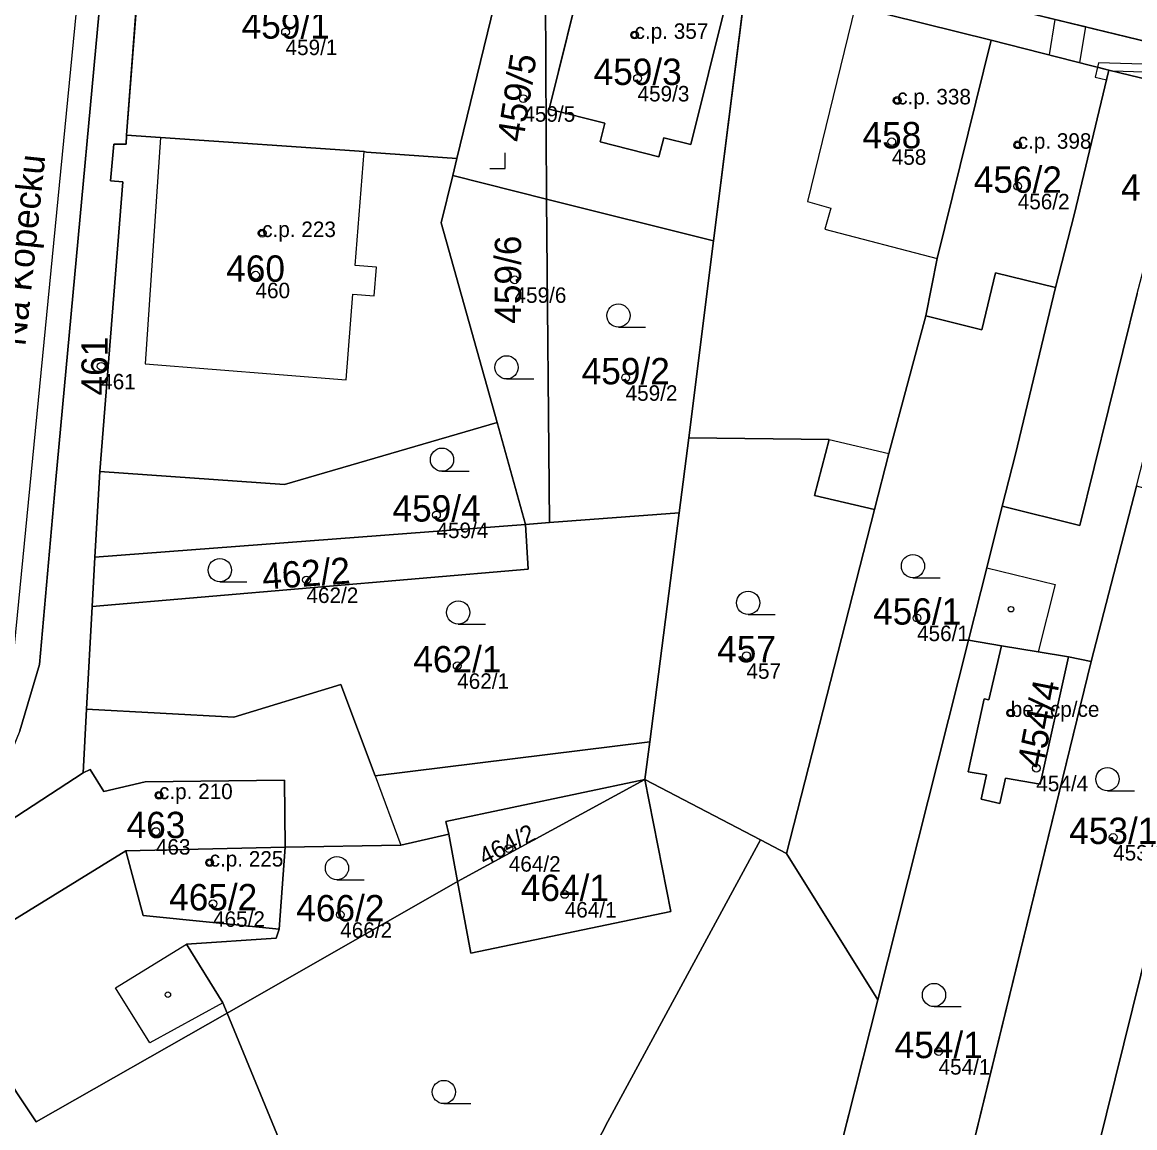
# Model space of a CAD drawing. Extents: x -603967 to -594699, y -1179315 to -1165625.
# Drawn here: x -598196 to -598124.2, y -1172343.6 to -1172272.3 of the extents above; entities that cross this region are included whole.
import ezdxf

# ---------------------------------------------------------------- set-up
doc = ezdxf.new("R2010")
doc.units = 0
for name, color, linetype in [('Definiční body', 7, 'Continuous'), ('Hranice parcel', 7, 'Continuous'), ('Parcelní čísla', 7, 'Continuous'), ('Polygon budovy', 7, 'Continuous'), ('Polygon parcely', 7, 'Continuous'), ('Pop  PČ popisy', 7, 'Continuous'), ('Vnitřní kresba', 7, 'Continuous'), ('Věcná břemena k části', 7, 'Continuous'), ('Značky budov', 7, 'Continuous'), ('Značky kultur', 7, 'Continuous')]:
    doc.layers.add(name, color=color, linetype=linetype)

msp = doc.modelspace()

# ---------------------------------------------------------------- linework, layer by layer
at = {"layer": 'Definiční body'}
for centre in [(-598179.01, -1172272.91994), (-598156.48, -1172273.10994), (-598156.29, -1172275.90994), (-598163.66, -1172277.21994), (-598139.53, -1172277.33994), (-598139.88, -1172279.99994), (-598131.75, -1172280.19994), (-598131.75, -1172282.86994), (-598180.52, -1172285.89994), (-598180.95, -1172288.60994), (-598164.23, -1172288.90994), (-598190.91, -1172294.48994), (-598157.06, -1172295.22994), (-598169.27, -1172304.08994), (-598177.66, -1172308.27994), (-598138.25, -1172310.73994), (-598167.93, -1172313.81994), (-598149.26, -1172313.16994), (-598132.2, -1172316.86994), (-598130.55, -1172320.42994), (-598187.18, -1172322.17994), (-598187.38, -1172324.51994), (-598125.59, -1172324.89994), (-598164.6, -1172325.61994), (-598183.91, -1172326.52994), (-598160.99, -1172328.57994), (-598183.69, -1172329.17994), (-598175.48, -1172329.88994), (-598136.86, -1172338.71994)]:
    msp.add_circle(centre, 0.25, dxfattribs=at)
at = {"layer": 'Hranice parcel'}
for p, q in [((-598187.79, -1172259.97), (-598189.27, -1172279.58)), ((-598167.96, -1172281.09), (-598164.23, -1172265.81)), ((-598162.26, -1172266.3), (-598162.16, -1172283.7)), ((-598151.39, -1172286.39), (-598149.26, -1172269.52)), ((-598100.1, -1172279.2), (-598133.67, -1172271.05)), ((-598142.25, -1172271.27), (-598133.47, -1172273.44)), ((-598136.95, -1172287.54), (-598133.47, -1172273.44)), ((-598133.47, -1172273.44), (-598125.86, -1172275.37)), ((-598125.86, -1172275.37), (-598117.78, -1172277.34)), ((-598173.78, -1172280.68), (-598167.96, -1172281.09)), ((-598167.96, -1172281.09), (-598168.22, -1172282.18)), ((-598168.22, -1172282.18), (-598162.16, -1172283.7)), ((-598151.39, -1172286.39), (-598162.16, -1172283.7)), ((-598162.16, -1172283.7), (-598161.98, -1172304.58)), ((-598152.99, -1172299.11), (-598151.39, -1172286.39)), ((-598137.68, -1172291.24), (-598136.95, -1172287.54)), ((-598129.31, -1172289.4), (-598131.9, -1172300.17)), ((-598134.07, -1172292.13), (-598137.68, -1172291.24)), ((-598163.53, -1172304.7), (-598165.36, -1172298.13)), ((-598153.6, -1172303.94), (-598152.99, -1172299.11)), ((-598191, -1172301.28), (-598191.32, -1172306.82)), ((-598124.09, -1172302.23), (-598127, -1172313.54)), ((-598161.98, -1172304.58), (-598153.6, -1172303.94)), ((-598153.6, -1172303.94), (-598155.5, -1172318.72)), ((-598146.67, -1172325.94), (-598140.99, -1172303.73)), ((-598191.32, -1172306.82), (-598163.53, -1172304.7)), ((-598163.53, -1172304.7), (-598161.98, -1172304.58)), ((-598163.35, -1172307.59), (-598163.53, -1172304.7)), ((-598191.49, -1172309.99), (-598191.32, -1172306.82)), ((-598191.49, -1172309.99), (-598163.35, -1172307.59)), ((-598191.85, -1172316.63), (-598191.49, -1172309.99)), ((-598134.93, -1172312.17), (-598140.78, -1172335.38)), ((-598132.8, -1172312.54), (-598134.93, -1172312.17)), ((-598127, -1172313.54), (-598136.03, -1172350.45)), ((-598127, -1172313.54), (-598128.47, -1172313.24)), ((-598182.35, -1172317.14), (-598191.85, -1172316.63)), ((-598155.5, -1172318.72), (-598155.82, -1172321.17)), ((-598155.82, -1172321.17), (-598167.91, -1172327.75)), ((-598148.36, -1172325.06), (-598155.82, -1172321.17)), ((-598167.91, -1172327.75), (-598168.48, -1172324.7)), ((-598148.36, -1172325.06), (-598146.67, -1172325.94)), ((-598146.67, -1172325.94), (-598140.78, -1172335.38)), ((-598167.91, -1172327.75), (-598182.79, -1172336.24)), ((-598140.78, -1172335.38), (-598144.08, -1172348.4))]:
    msp.add_line(p, q, dxfattribs=at)
for points in [[(-598189.9, -1172257.12), (-598189.93, -1172259.47), (-598193.86, -1172302.03), (-598194.9, -1172313.74), (-598196.17, -1172318.03), (-598197.64, -1172321.62), (-598200.11, -1172325.95)], [(-598125.86, -1172275.37), (-598128.11, -1172284.71), (-598129.31, -1172289.4)], [(-598189.27, -1172279.58), (-598189.29, -1172280.15), (-598190.09, -1172280.16), (-598190.31, -1172282.53), (-598189.51, -1172282.59), (-598191, -1172301.28)], [(-598189.27, -1172279.58), (-598187.08, -1172279.72), (-598173.93, -1172280.64), (-598173.78, -1172280.68)], [(-598168.22, -1172282.18), (-598168.96, -1172285.24), (-598165.36, -1172298.13)], [(-598129.31, -1172289.4), (-598133.18, -1172288.45), (-598134.07, -1172292.13)], [(-598140.99, -1172303.73), (-598140.06, -1172300.11), (-598137.68, -1172291.24)], [(-598165.36, -1172298.13), (-598179.07, -1172302.13), (-598191, -1172301.28)], [(-598140.99, -1172303.73), (-598144.87, -1172302.83), (-598143.92, -1172299.22), (-598152.99, -1172299.11)], [(-598131.9, -1172300.17), (-598132.75, -1172303.53), (-598133.75, -1172307.51), (-598134.93, -1172312.17)], [(-598117.7, -1172309.11), (-598128.24, -1172351.69), (-598127, -1172352.44)], [(-598128.47, -1172313.24), (-598130.31, -1172321.47), (-598132.55, -1172321.08), (-598132.9, -1172322.7), (-598134.11, -1172322.44), (-598133.77, -1172320.85), (-598134.94, -1172320.66), (-598133.92, -1172315.95), (-598133.62, -1172316.01), (-598132.8, -1172312.54)], [(-598132.8, -1172312.54), (-598130.44, -1172312.93), (-598128.47, -1172313.24)], [(-598155.5, -1172318.72), (-598173.23, -1172320.92), (-598175.44, -1172315.03), (-598182.35, -1172317.14)], [(-598200.11, -1172325.95), (-598192.07, -1172320.73), (-598191.85, -1172316.63)], [(-598168.48, -1172324.7), (-598168.66, -1172323.87), (-598155.82, -1172321.17)], [(-598155.82, -1172321.17), (-598154.14, -1172329.69), (-598167.05, -1172332.36), (-598167.91, -1172327.75)], [(-598168.48, -1172324.7), (-598171.56, -1172325.39), (-598179.03, -1172325.53)], [(-598174.32, -1172374.49), (-598158.21, -1172343.24), (-598148.36, -1172325.06)], [(-598179.03, -1172325.53), (-598189.31, -1172325.76), (-598197.18, -1172330.6)], [(-598182.79, -1172336.24), (-598183.06, -1172335.57), (-598185.41, -1172331.78), (-598179.61, -1172331.41), (-598179.43, -1172330.83), (-598179.03, -1172325.53)], [(-598182.79, -1172336.24), (-598195.1, -1172343.26), (-598196.36, -1172341.39)], [(-598189.56, -1172364.99), (-598182.82, -1172354.86), (-598179.94, -1172356.78), (-598176.61, -1172351.78), (-598179.43, -1172349.92), (-598178.02, -1172347.79), (-598182.79, -1172336.24)]]:
    msp.add_lwpolyline(points, dxfattribs=at)
at = {"layer": 'Polygon budovy'}
for points in [[(-598161.99, -1172277.9), (-598158.41, -1172278.8), (-598158.71, -1172280.01), (-598154.91, -1172280.97), (-598154.6, -1172279.74), (-598152.84, -1172280.18), (-598150.57, -1172271.02), (-598159.69, -1172268.63)], [(-598142.25, -1172271.27), (-598145.33, -1172283.86), (-598143.82, -1172284.29), (-598144.21, -1172285.65), (-598136.95, -1172287.54), (-598133.47, -1172273.44)], [(-598136.95, -1172287.54), (-598137.68, -1172291.24), (-598134.07, -1172292.13), (-598133.18, -1172288.45), (-598129.31, -1172289.4), (-598128.11, -1172284.71), (-598125.86, -1172275.37), (-598133.47, -1172273.44)], [(-598125.86, -1172275.37), (-598128.11, -1172284.71), (-598129.31, -1172289.4), (-598131.9, -1172300.17), (-598132.75, -1172303.53), (-598127.75, -1172304.76), (-598124.03, -1172289.8), (-598123.04, -1172285.99), (-598120.13, -1172286.75), (-598117.78, -1172277.34)], [(-598187.08, -1172279.72), (-598188.08, -1172294.34), (-598175.1, -1172295.37), (-598174.67, -1172289.83), (-598173.29, -1172289.94), (-598173.14, -1172288.09), (-598174.51, -1172287.98), (-598173.93, -1172280.64)], [(-598133.92, -1172315.95), (-598134.94, -1172320.66), (-598133.77, -1172320.85), (-598134.11, -1172322.44), (-598132.9, -1172322.7), (-598132.55, -1172321.08), (-598130.31, -1172321.47), (-598128.47, -1172313.24), (-598130.44, -1172312.93), (-598132.8, -1172312.54), (-598133.62, -1172316.01)], [(-598192.07, -1172320.73), (-598200.11, -1172325.95), (-598197.18, -1172330.6), (-598189.31, -1172325.76), (-598179.03, -1172325.53), (-598179.07, -1172321.21), (-598188.08, -1172321.31), (-598190.75, -1172321.94), (-598191.62, -1172320.51)], [(-598189.31, -1172325.76), (-598188.21, -1172329.94), (-598179.43, -1172330.83), (-598179.03, -1172325.53)]]:
    msp.add_lwpolyline(points, close=True, dxfattribs=at)
at = {"layer": 'Polygon parcely'}
for points in [[(-598191.85, -1172316.63), (-598191.49, -1172309.99), (-598191.32, -1172306.82), (-598191, -1172301.28), (-598189.51, -1172282.59), (-598190.31, -1172282.53), (-598190.09, -1172280.16), (-598189.29, -1172280.15), (-598189.27, -1172279.58), (-598187.79, -1172259.97), (-598187.62, -1172257.69), (-598189.9, -1172257.12), (-598189.93, -1172259.47), (-598193.86, -1172302.03), (-598194.9, -1172313.74), (-598196.17, -1172318.03), (-598197.64, -1172321.62), (-598200.11, -1172325.95), (-598192.07, -1172320.73)], [(-598117.78, -1172277.34), (-598110.23, -1172279.22), (-598100.49, -1172281.67), (-598088.59, -1172284.27), (-598087.26, -1172281.76), (-598100.1, -1172279.2), (-598133.67, -1172271.05), (-598168.04, -1172262.57), (-598187.62, -1172257.69), (-598187.79, -1172259.97), (-598164.23, -1172265.81), (-598162.26, -1172266.3), (-598149.26, -1172269.52), (-598142.25, -1172271.27), (-598133.47, -1172273.44), (-598125.86, -1172275.37)], [(-598167.96, -1172281.09), (-598164.23, -1172265.81), (-598187.79, -1172259.97), (-598189.27, -1172279.58), (-598187.08, -1172279.72), (-598173.93, -1172280.64), (-598173.78, -1172280.68)], [(-598168.22, -1172282.18), (-598162.16, -1172283.7), (-598162.26, -1172266.3), (-598164.23, -1172265.81), (-598167.96, -1172281.09)], [(-598151.39, -1172286.39), (-598149.26, -1172269.52), (-598162.26, -1172266.3), (-598162.16, -1172283.7)], [(-598137.68, -1172291.24), (-598136.95, -1172287.54), (-598133.47, -1172273.44), (-598142.25, -1172271.27), (-598149.26, -1172269.52), (-598151.39, -1172286.39), (-598152.99, -1172299.11), (-598143.92, -1172299.22), (-598144.87, -1172302.83), (-598140.99, -1172303.73), (-598140.06, -1172300.11)], [(-598125.86, -1172275.37), (-598133.47, -1172273.44), (-598136.95, -1172287.54), (-598137.68, -1172291.24), (-598134.07, -1172292.13), (-598133.18, -1172288.45), (-598129.31, -1172289.4), (-598128.11, -1172284.71)], [(-598132.8, -1172312.54), (-598130.44, -1172312.93), (-598128.47, -1172313.24), (-598127, -1172313.54), (-598124.09, -1172302.23), (-598120.13, -1172286.75), (-598117.78, -1172277.34), (-598125.86, -1172275.37), (-598128.11, -1172284.71), (-598129.31, -1172289.4), (-598131.9, -1172300.17), (-598132.75, -1172303.53), (-598133.75, -1172307.51), (-598134.93, -1172312.17)], [(-598189.51, -1172282.59), (-598191, -1172301.28), (-598179.07, -1172302.13), (-598165.36, -1172298.13), (-598168.96, -1172285.24), (-598168.22, -1172282.18), (-598167.96, -1172281.09), (-598173.78, -1172280.68), (-598173.93, -1172280.64), (-598187.08, -1172279.72), (-598189.27, -1172279.58), (-598189.29, -1172280.15), (-598190.09, -1172280.16), (-598190.31, -1172282.53)], [(-598163.53, -1172304.7), (-598161.98, -1172304.58), (-598162.16, -1172283.7), (-598168.22, -1172282.18), (-598168.96, -1172285.24), (-598165.36, -1172298.13)], [(-598161.98, -1172304.58), (-598153.6, -1172303.94), (-598152.99, -1172299.11), (-598151.39, -1172286.39), (-598162.16, -1172283.7)], [(-598140.78, -1172335.38), (-598134.93, -1172312.17), (-598133.75, -1172307.51), (-598132.75, -1172303.53), (-598131.9, -1172300.17), (-598129.31, -1172289.4), (-598133.18, -1172288.45), (-598134.07, -1172292.13), (-598137.68, -1172291.24), (-598140.06, -1172300.11), (-598140.99, -1172303.73), (-598146.67, -1172325.94)], [(-598179.07, -1172302.13), (-598191, -1172301.28), (-598191.32, -1172306.82), (-598163.53, -1172304.7), (-598165.36, -1172298.13)], [(-598146.67, -1172325.94), (-598140.99, -1172303.73), (-598144.87, -1172302.83), (-598143.92, -1172299.22), (-598152.99, -1172299.11), (-598153.6, -1172303.94), (-598155.5, -1172318.72), (-598155.82, -1172321.17), (-598148.36, -1172325.06)], [(-598142.99, -1172378.74), (-598142.53, -1172379.36), (-598127, -1172352.44), (-598128.24, -1172351.69), (-598117.7, -1172309.11), (-598116.5, -1172304.28), (-598124.09, -1172302.23), (-598127, -1172313.54), (-598136.03, -1172350.45)], [(-598153.6, -1172303.94), (-598161.98, -1172304.58), (-598163.53, -1172304.7), (-598163.35, -1172307.59), (-598191.49, -1172309.99), (-598191.85, -1172316.63), (-598182.35, -1172317.14), (-598175.44, -1172315.03), (-598173.23, -1172320.92), (-598155.5, -1172318.72)], [(-598163.35, -1172307.59), (-598163.53, -1172304.7), (-598191.32, -1172306.82), (-598191.49, -1172309.99)], [(-598127, -1172352.44), (-598115.07, -1172331.82), (-598109.86, -1172310.83), (-598117.7, -1172309.11), (-598128.24, -1172351.69)], [(-598144.08, -1172348.4), (-598136.03, -1172350.45), (-598127, -1172313.54), (-598128.47, -1172313.24), (-598130.31, -1172321.47), (-598132.55, -1172321.08), (-598132.9, -1172322.7), (-598134.11, -1172322.44), (-598133.77, -1172320.85), (-598134.94, -1172320.66), (-598133.92, -1172315.95), (-598133.62, -1172316.01), (-598132.8, -1172312.54), (-598134.93, -1172312.17), (-598140.78, -1172335.38)], [(-598132.8, -1172312.54), (-598133.62, -1172316.01), (-598133.92, -1172315.95), (-598134.94, -1172320.66), (-598133.77, -1172320.85), (-598134.11, -1172322.44), (-598132.9, -1172322.7), (-598132.55, -1172321.08), (-598130.31, -1172321.47), (-598128.47, -1172313.24), (-598130.44, -1172312.93)], [(-598168.66, -1172323.87), (-598155.82, -1172321.17), (-598155.5, -1172318.72), (-598173.23, -1172320.92), (-598175.44, -1172315.03), (-598182.35, -1172317.14), (-598191.85, -1172316.63), (-598192.07, -1172320.73), (-598200.11, -1172325.95), (-598197.18, -1172330.6), (-598189.31, -1172325.76), (-598179.03, -1172325.53), (-598171.56, -1172325.39), (-598168.48, -1172324.7)], [(-598158.21, -1172343.24), (-598148.36, -1172325.06), (-598155.82, -1172321.17), (-598154.14, -1172329.69), (-598167.05, -1172332.36), (-598167.91, -1172327.75), (-598182.79, -1172336.24), (-598178.02, -1172347.79), (-598179.43, -1172349.92), (-598176.61, -1172351.78), (-598179.94, -1172356.78), (-598182.82, -1172354.86), (-598189.56, -1172364.99), (-598174.32, -1172374.49)], [(-598168.48, -1172324.7), (-598167.91, -1172327.75), (-598155.82, -1172321.17), (-598168.66, -1172323.87)], [(-598167.91, -1172327.75), (-598167.05, -1172332.36), (-598154.14, -1172329.69), (-598155.82, -1172321.17)], [(-598171.56, -1172325.39), (-598179.03, -1172325.53), (-598179.43, -1172330.83), (-598179.61, -1172331.41), (-598185.41, -1172331.78), (-598183.06, -1172335.57), (-598182.79, -1172336.24), (-598167.91, -1172327.75), (-598168.48, -1172324.7)], [(-598174.32, -1172374.49), (-598160.87, -1172382.88), (-598146.94, -1172386.87), (-598145.05, -1172383.72), (-598146.71, -1172382.73), (-598151.63, -1172379.8), (-598151.99, -1172379.59), (-598144.08, -1172348.4), (-598140.78, -1172335.38), (-598146.67, -1172325.94), (-598148.36, -1172325.06), (-598158.21, -1172343.24)], [(-598182.79, -1172336.24), (-598183.06, -1172335.57), (-598185.41, -1172331.78), (-598179.61, -1172331.41), (-598179.43, -1172330.83), (-598179.03, -1172325.53), (-598189.31, -1172325.76), (-598197.18, -1172330.6), (-598197.42, -1172330.77), (-598196.85, -1172331.75), (-598200.81, -1172333.92), (-598196.36, -1172341.39), (-598195.1, -1172343.26)], [(-598203.25, -1172354.23), (-598199.24, -1172357.7), (-598196.4, -1172360.17), (-598189.56, -1172364.99), (-598182.82, -1172354.86), (-598179.94, -1172356.78), (-598176.61, -1172351.78), (-598179.43, -1172349.92), (-598178.02, -1172347.79), (-598182.79, -1172336.24), (-598195.1, -1172343.26), (-598196.36, -1172341.39), (-598200.81, -1172333.92), (-598214.53, -1172341.43), (-598209.28, -1172348.53), (-598207.95, -1172350.15)]]:
    msp.add_lwpolyline(points, close=True, dxfattribs=at)
for points in [[(-598196.17, -1172318.03), (-598194.9, -1172313.74), (-598193.86, -1172302.03), (-598189.93, -1172259.47)], [(-598133.67, -1172271.05), (-598100.1, -1172279.2), (-598087.26, -1172281.76), (-598079.93, -1172283.22), (-598074.07, -1172284.13), (-598048.76, -1172288.07), (-598037.57, -1172289.67), (-598035.84, -1172286.1), (-598033.11, -1172280.47), (-598031.69, -1172277.53), (-598039.95, -1172276.37), (-598046.74, -1172275.42), (-598050.62, -1172276.09), (-598057.82, -1172275.89), (-598070.89, -1172276.93), (-598073.47, -1172274.19), (-598073.16, -1172271.95)]]:
    msp.add_lwpolyline(points, dxfattribs=at)
at = {"layer": 'Vnitřní kresba'}
for p, q in [((-598196.59, -1172313.42), (-598191.29, -1172259.14)), ((-598161.99, -1172277.9), (-598159.69, -1172268.63)), ((-598150.57, -1172271.02), (-598152.84, -1172280.18)), ((-598142.25, -1172271.27), (-598145.33, -1172283.86)), ((-598158.41, -1172278.8), (-598161.99, -1172277.9)), ((-598158.71, -1172280.01), (-598158.41, -1172278.8)), ((-598187.08, -1172279.72), (-598188.08, -1172294.34)), ((-598154.6, -1172279.74), (-598154.91, -1172280.97)), ((-598152.84, -1172280.18), (-598154.6, -1172279.74)), ((-598154.91, -1172280.97), (-598158.71, -1172280.01)), ((-598174.51, -1172287.98), (-598173.93, -1172280.64)), ((-598145.33, -1172283.86), (-598143.82, -1172284.29)), ((-598143.82, -1172284.29), (-598144.21, -1172285.65)), ((-598144.21, -1172285.65), (-598136.95, -1172287.54)), ((-598173.14, -1172288.09), (-598174.51, -1172287.98)), ((-598173.29, -1172289.94), (-598173.14, -1172288.09)), ((-598175.1, -1172295.37), (-598174.67, -1172289.83)), ((-598174.67, -1172289.83), (-598173.29, -1172289.94)), ((-598188.08, -1172294.34), (-598175.1, -1172295.37)), ((-598143.92, -1172299.22), (-598140.06, -1172300.11)), ((-598192.07, -1172320.73), (-598191.62, -1172320.51)), ((-598191.62, -1172320.51), (-598190.75, -1172321.94)), ((-598190.75, -1172321.94), (-598188.08, -1172321.31)), ((-598188.08, -1172321.31), (-598179.07, -1172321.21)), ((-598179.07, -1172321.21), (-598179.03, -1172325.53)), ((-598173.23, -1172320.92), (-598171.56, -1172325.39)), ((-598188.21, -1172329.94), (-598189.31, -1172325.76)), ((-598179.43, -1172330.83), (-598188.21, -1172329.94)), ((-598189.98, -1172334.61), (-598185.41, -1172331.78)), ((-598187.78, -1172338.16), (-598189.98, -1172334.61)), ((-598183.06, -1172335.57), (-598187.78, -1172338.16))]:
    msp.add_line(p, q, dxfattribs=at)
for points in [[(-598124.03, -1172289.8), (-598127.75, -1172304.76), (-598132.75, -1172303.53)], [(-598133.75, -1172307.51), (-598129.34, -1172308.57), (-598130.44, -1172312.93)]]:
    msp.add_lwpolyline(points, dxfattribs=at)
at = {"layer": 'Věcná břemena k části'}
for points in [[(-598129.73, -1172274.39), (-598127.74, -1172274.89), (-598127.35, -1172272.58), (-598129.35, -1172272.1)], [(-598126.01, -1172276.01), (-598125.86, -1172275.37), (-598126.6, -1172275.18), (-598126.76, -1172275.84)], [(-598126.6, -1172275.18), (-598125.86, -1172275.37), (-598125.61, -1172275.43), (-598114.2, -1172275.78), (-598116.54, -1172275.21), (-598126.54, -1172274.91)]]:
    msp.add_lwpolyline(points, close=True, dxfattribs=at)
at = {"layer": 'Značky budov'}
for centre in [(-598156.4868, -1172273.10916), (-598139.5368, -1172277.33916), (-598131.7568, -1172280.19916), (-598180.5268, -1172285.89916), (-598132.1868, -1172310.16916), (-598132.2068, -1172316.86916), (-598187.1868, -1172322.17916), (-598183.9168, -1172326.52916), (-598186.6068, -1172335.04916)]:
    msp.add_circle(centre, 0.175, dxfattribs=at)
at = {"layer": 'Značky kultur'}
for p, q in [((-598164.83, -1172281.72), (-598164.83, -1172280.72)), ((-598165.831, -1172281.72), (-598164.83, -1172281.72)), ((-598157.523, -1172291.97), (-598155.773, -1172291.97)), ((-598164.743, -1172295.31), (-598162.993, -1172295.31)), ((-598168.913, -1172301.27), (-598167.163, -1172301.27)), ((-598183.253, -1172308.4), (-598181.503, -1172308.4)), ((-598138.513, -1172308.14), (-598136.763, -1172308.14)), ((-598149.153, -1172310.51), (-598147.403, -1172310.51)), ((-598167.863, -1172311.13), (-598166.113, -1172311.13)), ((-598125.963, -1172321.89), (-598124.213, -1172321.89)), ((-598175.693, -1172327.63), (-598173.943, -1172327.63)), ((-598137.153, -1172335.82), (-598135.403, -1172335.82)), ((-598168.793, -1172342.08), (-598167.043, -1172342.08))]:
    msp.add_line(p, q, dxfattribs=at)
for centre in [(-598157.52286, -1172291.21981), (-598164.74286, -1172294.55981), (-598168.91286, -1172300.51981), (-598183.25286, -1172307.64981), (-598138.51286, -1172307.38981), (-598149.15286, -1172309.75981), (-598167.86286, -1172310.37981), (-598125.96286, -1172321.13981), (-598175.69286, -1172326.87981), (-598137.15286, -1172335.06981), (-598168.79286, -1172341.32981)]:
    msp.add_circle(centre, 0.75, dxfattribs=at)

# ---------------------------------------------------------------- texts
at = {"layer": 'Definiční body'}
for s, p in [('c.p. 357', (-598156.48, -1172273.36)), ('459/1', (-598179.01, -1172274.409)), ('459/3', (-598156.29, -1172277.399)), ('c.p. 338', (-598139.53, -1172277.59)), ('459/5', (-598163.66, -1172278.709)), ('c.p. 398', (-598131.75, -1172280.45)), ('458', (-598139.88, -1172281.489)), ('456/2', (-598131.75, -1172284.359)), ('c.p. 223', (-598180.52, -1172286.15)), ('460', (-598180.95, -1172290.099)), ('459/6', (-598164.23, -1172290.399)), ('461', (-598190.91, -1172295.979)), ('459/2', (-598157.06, -1172296.719)), ('459/4', (-598169.27, -1172305.579)), ('462/2', (-598177.66, -1172309.769)), ('456/1', (-598138.25, -1172312.229)), ('462/1', (-598167.93, -1172315.309)), ('457', (-598149.26, -1172314.659)), ('bez cp/ce', (-598132.2, -1172317.12)), ('c.p. 210', (-598187.18, -1172322.43)), ('454/4', (-598130.55, -1172321.919)), ('463', (-598187.38, -1172326.009)), ('c.p. 225', (-598183.91, -1172326.78)), ('453/1', (-598125.59, -1172326.389)), ('464/2', (-598164.6, -1172327.109)), ('464/1', (-598160.99, -1172330.069)), ('465/2', (-598183.69, -1172330.669)), ('466/2', (-598175.48, -1172331.379)), ('454/1', (-598136.86, -1172340.209))]:
    msp.add_text(s, height=0.999996, dxfattribs=at).set_placement(p)
at = {"layer": 'Parcelní čísla'}
for s, p in [('459/1', (-598181.846, -1172273.345)), ('459/3', (-598159.126, -1172276.335)), ('458', (-598141.77, -1172280.425)), ('456/2', (-598134.586, -1172283.295)), ('455', (-598125.08, -1172283.795)), ('460', (-598182.84, -1172289.035)), ('459/2', (-598159.896, -1172295.655)), ('459/4', (-598172.106, -1172304.515)), ('456/1', (-598141.086, -1172311.165)), ('457', (-598151.15, -1172313.595)), ('462/1', (-598170.766, -1172314.245)), ('463', (-598189.27, -1172324.945)), ('453/1', (-598128.426, -1172325.325)), ('464/1', (-598163.826, -1172329.005)), ('465/2', (-598186.526, -1172329.605)), ('466/2', (-598178.316, -1172330.315)), ('454/1', (-598139.696, -1172339.145))]:
    msp.add_text(s, height=1.699998, dxfattribs=at).set_placement(p)
for s, height, rotation, p in [('459/5', 1.699998, 81, (-598163.683, -1172280.087)), ('459/6', 1.699998, 90, (-598163.805, -1172291.746)), ('461', 1.699998, 90, (-598190.485, -1172296.38)), ('462/2', 1.699998, 4, (-598180.459, -1172308.901)), ('454/4', 1.699998, 79, (-598130.132, -1172320.511)), ('464/2', 1.14, 27, (-598166.165, -1172326.737))]:
    msp.add_text(s, height=height, rotation=rotation, dxfattribs=at).set_placement(p)
at = {"layer": 'Pop  PČ popisy'}
msp.add_text('Na Kopecku', height=1.699998, rotation=84, dxfattribs=at).set_placement((-598195.808, -1172293.23))

doc.saveas('drawing.dxf')
